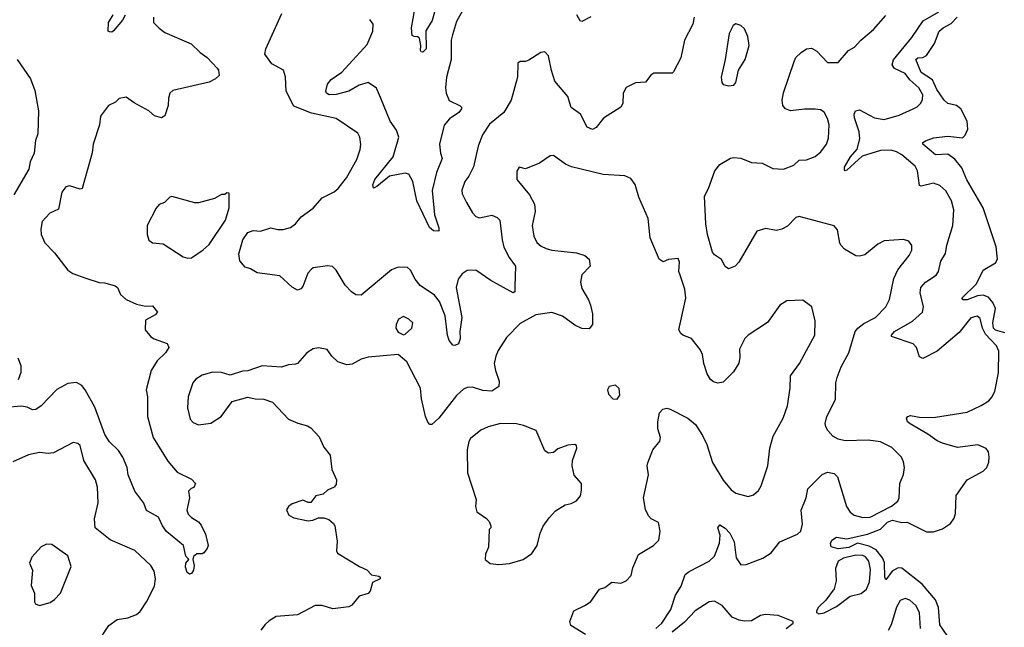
# Model space of a CAD drawing. Extents: x 2133461 to 2293071, y 753526 to 916327.
# Tile 387 of 459: x 2265993 to 2271565, y 857311 to 860750. Entities that reach past the tile are written whole.
import ezdxf

# ---------------------------------------------------------------- set-up
doc = ezdxf.new("R2010")
doc.units = 0

msp = doc.modelspace()

# ---------------------------------------------------------------- linework, layer by layer
at = {"layer": '0CON10XD'}
for points in [[(2268357.7, 860852.3), (2268327.1, 860745), (2268292.5, 860687.5), (2268294, 860585), (2268275, 860566.2), (2268265, 860567.5), (2268261.2, 860575), (2268264.2, 860605), (2268255.6, 860645.6), (2268245, 860654), (2268225, 860654.3), (2268215, 860661.2), (2268210.5, 860705), (2268238.4, 860865)], [(2268517.1, 860835), (2268465, 860740), (2268441.8, 860665), (2268435.5, 860635), (2268435.3, 860524.7), (2268408.8, 860425), (2268403.8, 860365), (2268407.3, 860335), (2268423.8, 860293.8), (2268485, 860262.5), (2268494, 860255), (2268494.2, 860245), (2268477.5, 860225), (2268425, 860189.6), (2268395, 860152.5), (2268368.3, 860045), (2268375.2, 859995.2)], [(2266751.1, 860765), (2266751.4, 860735), (2266781.7, 860701.7), (2266815, 860677.5), (2266962.8, 860612.8), (2267013.8, 860565), (2267055, 860536), (2267111.2, 860475), (2267118.8, 860465), (2267121.2, 860435), (2267101.2, 860415), (2267065, 860396.9), (2266860.2, 860349.8), (2266843.1, 860335), (2266834.5, 860305.5), (2266833.1, 860265), (2266814, 860206), (2266795.9, 860194.1), (2266756.8, 860206.8), (2266723.8, 860235), (2266640.3, 860280.3), (2266595, 860312), (2266556.7, 860305), (2266535.7, 860284.3), (2266496.2, 860265), (2266450.8, 860205), (2266445.5, 860154.5), (2266409.2, 860045), (2266404.2, 859995.8), (2266346.7, 859795), (2266335, 859791.2), (2266275, 859809.2), (2266255, 859804.2), (2266232.5, 859775), (2266212.3, 859677.7), (2266163.3, 859655), (2266121.1, 859608.9), (2266112.5, 859565), (2266115.5, 859535), (2266135, 859486.9), (2266189.9, 859429.9), (2266265, 859332.5), (2266294.5, 859314.5), (2266366.8, 859286.8), (2266442.4, 859262.4), (2266475, 859260), (2266533.9, 859243.9), (2266546.7, 859235), (2266563.8, 859195), (2266595, 859167.1), (2266655, 859140), (2266705, 859128.8), (2266745, 859130), (2266772.5, 859095), (2266760.7, 859079.3), (2266705, 859050), (2266703.3, 858995), (2266736.1, 858956.1), (2266755, 858943.3), (2266828.3, 858918.3), (2266836.7, 858895), (2266818.8, 858865), (2266770.9, 858819.1), (2266737.8, 858765), (2266709.2, 858655), (2266716.2, 858615), (2266717.5, 858505), (2266748.1, 858385), (2266831.3, 858251.3), (2266885, 858190), (2266965, 858150), (2266987.5, 858125), (2266978.3, 858101.7), (2266963, 858097), (2266948.3, 858081.7), (2266953.3, 858045), (2266940, 857975), (2266947.5, 857952.5), (2266965, 857932), (2267005, 857908.8), (2267019.7, 857889.7), (2267045, 857837.5), (2267060, 857775), (2267053.6, 857756.4), (2267035, 857733.3), (2267025, 857727.5), (2266995, 857727.5), (2266977.5, 857712.5), (2266972.5, 857695), (2266980.5, 857660.5), (2266976.9, 857635), (2266965, 857616.2), (2266955, 857612), (2266941.2, 857621.2), (2266931.7, 857651.7), (2266933.3, 857675), (2266950, 857695), (2266933.6, 857713.6), (2266921.2, 857775), (2266824.1, 857854.1), (2266802, 857885), (2266778.8, 857935), (2266711.7, 857971.7), (2266695, 858013.3), (2266645, 858082.5), (2266607.1, 858175), (2266601.5, 858215), (2266577.8, 858275), (2266552.7, 858312.7), (2266501.7, 858361.7), (2266475, 858403.1), (2266418, 858558), (2266364.6, 858655), (2266345, 858679.5), (2266315, 858696.2), (2266265, 858690.9), (2266203.5, 858656.5), (2266115, 858564), (2266085, 858543.8), (2266065, 858542), (2266035, 858557.1), (2266002.7, 858562.7), (2265915, 858555.8)], [(2266590.5, 860775), (2266575, 860748), (2266525, 860686.7), (2266515, 860680), (2266500.7, 860680.7), (2266493.3, 860685), (2266496.2, 860735), (2266522.3, 860777.7)], [(2269809.5, 860765), (2269801.8, 860725), (2269754.6, 860635), (2269735.5, 860535), (2269693.8, 860455), (2269685, 860448), (2269581.7, 860448.3), (2269564.5, 860435.5), (2269535, 860396.7), (2269477.3, 860392.7), (2269425, 860366.7), (2269408.8, 860335), (2269406, 860275), (2269394.3, 860255.7), (2269296.9, 860193.1), (2269255, 860140), (2269235, 860128), (2269205, 860142), (2269166.2, 860216.2), (2269113.7, 860253.7), (2269094.4, 860315), (2269022.2, 860402.2), (2269002.5, 860462.5), (2268985.8, 860545.8), (2268965, 860568.8), (2268942.5, 860565), (2268875, 860522), (2268855, 860514), (2268825, 860513.3), (2268812.5, 860505), (2268810, 860425), (2268773.8, 860295), (2268732.7, 860225), (2268651.9, 860158.1), (2268611.7, 860098.3), (2268588.1, 860035), (2268562.1, 859917.9), (2268535.5, 859864.5), (2268512.5, 859835), (2268496, 859785), (2268498, 859765), (2268522, 859715), (2268555, 859656.7), (2268575, 859636.2), (2268595, 859628), (2268665, 859644.4), (2268695, 859631.4), (2268710.6, 859615), (2268722.7, 859505), (2268733.3, 859463.3), (2268763.3, 859405), (2268799.5, 859355), (2268795, 859240), (2268795, 859210), (2268785, 859203.8), (2268660, 859275), (2268575, 859331.9), (2268525, 859331.1), (2268498.1, 859311.9), (2268475, 859282), (2268464.1, 859235), (2268495.5, 859065), (2268484.5, 858985), (2268486.6, 858943.4), (2268476.2, 858915), (2268455, 858906.7), (2268445, 858907.5), (2268424.2, 858934.2), (2268414.6, 858964.6), (2268401.6, 859075), (2268369.3, 859155), (2268340.3, 859190.3), (2268260.4, 859245), (2268231.3, 859281.3), (2268205, 859332.5), (2268188, 859348), (2268135, 859349.6), (2268097.5, 859335), (2267925, 859190.8), (2267895, 859192.5), (2267870.7, 859210.7), (2267835, 859246.9), (2267785, 859332), (2267763.2, 859353.2), (2267735, 859356.9), (2267655, 859345.6), (2267645, 859339.2), (2267624.2, 859315), (2267595, 859240), (2267585, 859226.7), (2267565, 859218.8), (2267535, 859236.2), (2267465, 859300.8), (2267337, 859317), (2267299.5, 859339.5), (2267269.3, 859349.3), (2267240, 859385), (2267234.2, 859424.2), (2267255.7, 859504.3), (2267285, 859546.2), (2267315, 859556.2), (2267355.9, 859554.1), (2267415, 859572), (2267455, 859562.2), (2267485, 859562.5), (2267525, 859574.5), (2267555, 859594.5), (2267586.4, 859635), (2267655, 859683.1), (2267705, 859741.5), (2267773.8, 859776.2), (2267794.8, 859795.2), (2267841.9, 859855), (2267901, 859959), (2267920.9, 860015), (2267923.3, 860043.3), (2267918.6, 860085), (2267907.4, 860107.4), (2267785, 860190.5), (2267645, 860221.1), (2267545, 860260), (2267501.5, 860345), (2267496.9, 860426.9), (2267486.7, 860465), (2267420.9, 860500.9), (2267380, 860555), (2267386, 860585), (2267476.5, 860785)], [(2268375.2, 859995.2), (2268384.6, 859965), (2268351.3, 859885), (2268326.6, 859783.4), (2268341.1, 859645), (2268365, 859572.5), (2268365, 859553.3), (2268335, 859554.3), (2268311.5, 859575), (2268240.4, 859725), (2268218.1, 859835), (2268195, 859876), (2268175, 859881.9), (2268085.4, 859864.6), (2268015, 859805.8), (2267995, 859797.5), (2267990.8, 859815), (2268002.2, 859845), (2268106.7, 859975), (2268139.2, 860085), (2268125.8, 860125), (2268090.5, 860175), (2268035, 860310), (2268012.4, 860362.4), (2267965, 860395.7), (2267915, 860380), (2267855, 860345.6), (2267785, 860326.4), (2267745.5, 860325.5), (2267728.8, 860335), (2267726.2, 860345), (2267736, 860385), (2267755, 860412), (2267816.1, 860453.9), (2267959.8, 860610.2), (2267992.5, 860685), (2267994, 860725), (2267975, 860751.2)], [(2269225, 860765.6), (2269175, 860740), (2269165, 860743.3), (2269146.9, 860776.9)], [(2269593.3, 857305), (2269628, 857335), (2269677.2, 857412.8), (2269705, 857493.3), (2269735.7, 857545), (2269759.6, 857610.4), (2269782.1, 857627.9), (2269894.4, 857685.6), (2269925.6, 857714.4), (2269952.6, 857787.4), (2269957, 857833), (2269944.5, 857875), (2269955, 857891.2), (2269985, 857872.5), (2270011.9, 857845), (2270036.4, 857795), (2270047.5, 857705), (2270075, 857665.6), (2270105, 857667.3), (2270198, 857702), (2270245, 857732.5), (2270295.3, 857794.7), (2270395, 857839.2), (2270414, 857855), (2270423.1, 857895), (2270415.4, 857975), (2270443.3, 858045), (2270454.2, 858095), (2270535, 858176), (2270565, 858190), (2270602.7, 858182.7), (2270622.1, 858162.1), (2270671.8, 857995), (2270692, 857962), (2270715, 857945.5), (2270765, 857932.5), (2270806.7, 857935), (2270926.7, 857996.7), (2270962.5, 858025), (2270970, 858045), (2270974.2, 858125), (2270994.2, 858175.8), (2271000, 858215), (2270995, 858247.5), (2270982.5, 858275), (2270929.1, 858329.1), (2270865, 858360.6), (2270795, 858370), (2270665, 858367.5), (2270625, 858376.5), (2270594, 858394), (2270565.7, 858425), (2270554.3, 858445), (2270551.4, 858465), (2270560, 858505), (2270609.1, 858600.9), (2270612.2, 858695), (2270620, 858725), (2270642.5, 858785), (2270685.6, 858865.6), (2270721.2, 858985), (2270735.8, 859004.2), (2270770.1, 859029.9), (2270835.6, 859065), (2270895.6, 859125), (2270915, 859166.7), (2270940.4, 859285), (2270963.5, 859335), (2271027.1, 859415), (2271042.5, 859445), (2271041.7, 859471.7), (2271025, 859496.2), (2270995, 859505.8), (2270885, 859498.6), (2270849.3, 859480.7), (2270775, 859420), (2270745, 859411.4), (2270725, 859414.2), (2270661.3, 859451.3), (2270641.3, 859471.3), (2270633.9, 859486.1), (2270621.7, 859561.7), (2270603, 859583), (2270405, 859636.7), (2270385, 859630), (2270337.8, 859582.2), (2270306.7, 859565), (2270275, 859557.1), (2270215, 859567.5), (2270165, 859553.8), (2270062.3, 859377.7), (2270042.5, 859355), (2270005, 859340), (2269985, 859353.3), (2269965, 859393.8), (2269925, 859419.2), (2269913.3, 859435), (2269885, 859533.8), (2269875.3, 859595), (2269868.8, 859751.2), (2269891.9, 859795), (2269927.8, 859895), (2269955, 859931.4), (2270015, 859966), (2270035, 859970), (2270075, 859966), (2270135, 859942), (2270195, 859938), (2270255, 859908), (2270315, 859903.5), (2270373.7, 859926.3), (2270405, 859954.4), (2270445, 859956.5), (2270495, 859975.6), (2270527.7, 860002.3), (2270558.1, 860045), (2270569.4, 860080.6), (2270573.3, 860155), (2270565, 860190.8), (2270545, 860226.7), (2270525, 860239.6), (2270495, 860243.1), (2270435, 860244.5), (2270354.5, 860234.5), (2270326.4, 860246.4), (2270311.9, 860265), (2270307.5, 860295), (2270315, 860336.7), (2270375.5, 860514.5), (2270385, 860536.2), (2270416.2, 860565), (2270445, 860586), (2270475, 860589.2), (2270505, 860572.5), (2270565, 860507.5), (2270625, 860508.8), (2270683.8, 860575), (2270716.7, 860595), (2270753.8, 860635), (2270825, 860694.2), (2270895, 860774.2)], [(2271241.5, 857265), (2271200.8, 857325), (2271193.5, 857423.5), (2271176.7, 857466.7), (2271101.1, 857555), (2270985.9, 857645.9), (2270965, 857647.8), (2270930.2, 857629.8), (2270895, 857580), (2270889.4, 857595), (2270888.1, 857678.1), (2270875.7, 857705), (2270839.5, 857749.5), (2270800.7, 857770.7), (2270735, 857788), (2270685, 857762.5), (2270625, 857755.3), (2270586, 857766), (2270582, 857785), (2270590, 857805), (2270615, 857822.2), (2270675, 857811.2), (2270790.9, 857839.1), (2270865, 857865.9), (2270905, 857907), (2270932.4, 857917.6), (2270985, 857905.1), (2271015, 857905.7), (2271125, 857852.1), (2271165, 857852.4), (2271215, 857867.8), (2271261.5, 857898.5), (2271281.8, 857928.2), (2271289.5, 857955), (2271292.1, 858057.9), (2271355.8, 858145), (2271446, 858195), (2271465.8, 858215), (2271477.5, 858245), (2271480, 858275), (2271476, 858305), (2271463.2, 858323.2), (2271415, 858343.1), (2271300.7, 858329.3), (2271215, 858353.2), (2271185, 858366.2), (2271132.9, 858405), (2271032.4, 858462.4), (2271018, 858475), (2271012, 858495), (2271018.8, 858505), (2271035, 858510.6), (2271095, 858498), (2271175, 858500.4), (2271355, 858529.2), (2271435, 858566.5), (2271476.9, 858593.1), (2271495, 858614), (2271511.1, 858645), (2271532.4, 858752.4), (2271533.5, 858875), (2271521.1, 858905), (2271459.6, 858969.6), (2271441.7, 859005), (2271428.8, 859058.8), (2271411.7, 859071.7), (2271375, 859062.5), (2271310.4, 858979.6), (2271185.5, 858875), (2271105, 858831.9), (2271085, 858841.2), (2271068.6, 858895), (2271050, 858915), (2270926.7, 858956.7), (2270926.2, 858965), (2270944.3, 858985), (2271045, 859044.5), (2271102.2, 859095), (2271108.8, 859125), (2271088.5, 859205), (2271092.9, 859235), (2271119.2, 859265), (2271180, 859305), (2271192, 859325), (2271205.7, 859384.3), (2271232.4, 859427.6), (2271240, 859475), (2271273.5, 859585), (2271279.4, 859675), (2271265.7, 859725), (2271235, 859782), (2271200.9, 859810.9), (2271165.4, 859825.4), (2271095, 859808.6), (2271085, 859812), (2271074.4, 859895), (2271060.5, 859920.5), (2270984.4, 859985), (2270955, 860003.1), (2270925, 860010.9), (2270865, 860010.6), (2270761.7, 859978.3), (2270675, 859898.8), (2270665, 859894), (2270660, 859900), (2270660.8, 859915), (2270694.4, 859975), (2270731.9, 860018.1), (2270748, 860075), (2270744.7, 860115), (2270717.1, 860195), (2270715.7, 860215), (2270723.3, 860235), (2270745, 860240), (2270830.8, 860195), (2270885, 860184.7), (2270969.9, 860210.1), (2271050, 860245), (2271073, 860257), (2271092.7, 860277.3), (2271102.3, 860297.7), (2271104.2, 860325), (2271081.9, 860365), (2271030.7, 860410.7), (2271005, 860445.6), (2270944.1, 860474.1), (2270930, 860495), (2270937.4, 860522.6), (2271041.2, 860648.8), (2271106.6, 860743.4), (2271195.5, 860794.5)], [(2271567.7, 858977.7), (2271515, 858992.8), (2271504.5, 859005), (2271500.6, 859035), (2271515.6, 859115), (2271500.5, 859150.5), (2271475, 859180.6), (2271445, 859191.7), (2271413.3, 859186.7), (2271355, 859164.1), (2271332.5, 859165), (2271324.2, 859174.2), (2271408.2, 859255), (2271445, 859333.5), (2271514.5, 859375), (2271526.1, 859395), (2271520, 859465), (2271444.8, 859685), (2271353.2, 859843.2), (2271325, 859911.2), (2271285, 859961.2), (2271245, 859988.6), (2271175, 859986.2), (2271104.2, 860045.8), (2271104, 860055), (2271120, 860065), (2271165, 860081.2), (2271245, 860090.6), (2271327.7, 860082.3), (2271342.8, 860097.2), (2271358.9, 860131.1), (2271354.6, 860175.4), (2271320, 860245), (2271295, 860264), (2271245.4, 860275.4), (2271224.3, 860294.3), (2271182.6, 860355), (2271159.1, 860409.1), (2271095, 860451.9), (2271064, 860525), (2271075, 860533.8), (2271105, 860536.1), (2271125, 860548.4), (2271169.4, 860615), (2271196.2, 860685), (2271218.5, 860705), (2271265, 860728.2), (2271297.8, 860765)], [(2270005, 860376), (2270035, 860380), (2270045.8, 860394.2), (2270060.8, 860465), (2270099.4, 860525), (2270120.5, 860605), (2270113.3, 860655), (2270095, 860698.8), (2270075, 860718), (2270045, 860726.2), (2270031.7, 860718.3), (2270007.7, 860672.3), (2269986, 860525), (2269962, 860425), (2269966.2, 860395), (2269975, 860383.8), (2270005, 860376)], [(2265979.5, 860525), (2266054.4, 860415), (2266078.7, 860348.7), (2266099.6, 860235), (2266095.7, 860104.3), (2266082.9, 860067.1), (2266074.4, 859995), (2266052, 859945), (2266044.2, 859905), (2265960.2, 859759.8)], [(2270445, 858878), (2270493.3, 858965), (2270494.3, 859045), (2270475.9, 859125.9), (2270425, 859163.3), (2270335, 859158.6), (2270295, 859134), (2270225, 859036.2), (2270115, 858964.2), (2270097.5, 858945), (2270067.1, 858885), (2270069.1, 858839.1), (2270063.2, 858806.8), (2270033.2, 858756.8), (2269975, 858699.2), (2269945, 858692.5), (2269920.3, 858700.3), (2269903.2, 858713.2), (2269884.2, 858745), (2269864.5, 858804.5), (2269857.5, 858855), (2269845, 858883.3), (2269795.7, 858945.7), (2269746.7, 858965), (2269733.8, 858975), (2269724.2, 858994.2), (2269762.5, 859175), (2269757.5, 859225), (2269731.2, 859305), (2269723.3, 859325), (2269727.7, 859377.7), (2269719.3, 859399.3), (2269665, 859392.5), (2269635, 859380), (2269612.5, 859395), (2269560.5, 859515), (2269549.4, 859625), (2269497.8, 859745), (2269476.8, 859816.8), (2269450.9, 859850.9), (2269417.3, 859867.3), (2269295, 859874.5), (2269116.9, 859916.9), (2269082.2, 859932.2), (2269015, 859981.2), (2268995, 859978.8), (2268935, 859938.6), (2268855, 859906.7), (2268820, 859915), (2268807, 859893), (2268807.5, 859845), (2268878.7, 859758.7), (2268906.6, 859706.6), (2268910, 859665), (2268893.6, 859585), (2268902.3, 859525), (2268920.1, 859490.1), (2268945, 859468.2), (2268972, 859455), (2269005, 859445.4), (2269145, 859430.5), (2269191.2, 859415), (2269215.8, 859395), (2269221.2, 859355), (2269175, 859306.2), (2269166.9, 859265), (2269175, 859228.8), (2269212.9, 859165), (2269223.8, 859135), (2269234.6, 859084.6), (2269234.2, 859025), (2269215, 859000), (2269175, 859003.3), (2269135, 859020.5), (2269065, 859071.5), (2269005, 859092.2), (2268915, 859080), (2268825, 859030.5), (2268748.7, 858951.3), (2268701.7, 858878.3), (2268687.5, 858845), (2268679.2, 858805), (2268686, 858765), (2268707.5, 858705), (2268704.2, 858675), (2268665, 858647.8), (2268615, 858651.5), (2268555, 858671.1), (2268525, 858668.9), (2268505, 858660), (2268465, 858623.3), (2268365, 858495.6), (2268325, 858458.8), (2268315, 858460), (2268302.7, 858472.7), (2268289.2, 858505), (2268266.9, 858605), (2268261.4, 858665), (2268183.6, 858813.6), (2268135, 858856.2), (2267965, 858841.1), (2267925, 858828.1), (2267875, 858800), (2267845, 858796.7), (2267793.2, 858813.2), (2267758.8, 858845), (2267734.1, 858884.1), (2267685, 858893.8), (2267655, 858888), (2267618.8, 858865), (2267566, 858805), (2267555, 858800), (2267515, 858797.1), (2267474.1, 858784.1), (2267365, 858790.8), (2267285, 858763.8), (2267255, 858761.2), (2267185, 858738), (2267135, 858752.5), (2267085, 858754.4), (2267025, 858738.6), (2266990, 858715), (2266972.5, 858695), (2266946.9, 858615), (2266943, 858553), (2266958.8, 858488.8), (2266975, 858470), (2267005, 858457.5), (2267075, 858465.8), (2267134, 858505), (2267195, 858588.8), (2267285, 858613.8), (2267325, 858604.3), (2267375, 858602.5), (2267423.3, 858585), (2267515, 858489.2), (2267566.8, 858466.8), (2267621.9, 858451.9), (2267640.3, 858440.3), (2267688.8, 858388.8), (2267715, 858330), (2267750, 858285), (2267760, 858205), (2267786.2, 858145), (2267785, 858120), (2267772.5, 858105), (2267735, 858086.7), (2267710, 858065), (2267670, 858055), (2267641.7, 858018.3), (2267625, 858017.5), (2267595, 858030), (2267535, 858010), (2267513.8, 857995), (2267503, 857977), (2267515.8, 857945.8), (2267545, 857930), (2267625, 857914.3), (2267652.3, 857917.7), (2267685, 857931.2), (2267715, 857931.2), (2267742.3, 857922.3), (2267769.5, 857899.5), (2267776.7, 857885), (2267789.7, 857799.7), (2267785.8, 857745), (2267790.9, 857730.9), (2267915.8, 857655.8), (2267957.3, 857637.3), (2267985, 857607.5), (2268025, 857600), (2268032.5, 857595), (2268032.5, 857585), (2267990, 857565), (2267977.5, 857515), (2267965, 857502.5), (2267915, 857487.5), (2267873, 857437), (2267855, 857427.5), (2267765, 857416.7), (2267705, 857435.6), (2267665.5, 857434.5), (2267565, 857381.3), (2267445, 857372.2), (2267405, 857347.8), (2267383.3, 857326.7), (2267357.1, 857295)], [(2266945, 859400.9), (2266965, 859402.9), (2267032.2, 859447.8), (2267065, 859477.5), (2267157.5, 859615), (2267178.1, 859685), (2267178.3, 859768.3), (2267165, 859770), (2267155, 859760), (2267135, 859760), (2267095, 859737.5), (2267005, 859713.3), (2266985, 859713.3), (2266855, 859750), (2266843.6, 859746.4), (2266812.5, 859715), (2266782.5, 859705), (2266765.8, 859684.2), (2266714.2, 859585), (2266714.1, 859534.1), (2266725, 859502.5), (2266745, 859486.7), (2266805, 859481.4), (2266918.8, 859408.8), (2266945, 859400.9)], [(2268165, 858966.7), (2268175, 858970), (2268212.5, 859005), (2268217.5, 859035), (2268196.1, 859056.1), (2268165, 859070), (2268137.5, 859055), (2268123.3, 859025), (2268122.5, 859005), (2268135, 858982.5), (2268165, 858966.7)], [(2269195, 857270), (2269112.3, 857322.3), (2269106.7, 857345), (2269128.8, 857405), (2269195, 857435.8), (2269225, 857457.5), (2269275, 857527.5), (2269305, 857536.2), (2269345, 857566.7), (2269395, 857561.2), (2269425, 857574), (2269454.3, 857605), (2269462.6, 857647.4), (2269495, 857724), (2269580, 857775), (2269610, 857805), (2269618, 857855), (2269607.5, 857905), (2269565.9, 857925.9), (2269551.7, 857941.7), (2269535, 857977.5), (2269523.5, 858045), (2269552.5, 858175), (2269544.2, 858225), (2269547.3, 858242.7), (2269576.2, 858315), (2269616.7, 858365), (2269618.8, 858385), (2269603.9, 858433.9), (2269603.8, 858475), (2269613.3, 858525), (2269632.5, 858545), (2269655, 858551.2), (2269675, 858545.8), (2269775, 858494.2), (2269818.6, 858458.6), (2269857.8, 858397.8), (2269882.5, 858345), (2269914, 858244), (2269973.8, 858143.8), (2270020.2, 858090.2), (2270045, 858070.8), (2270115, 858052), (2270145, 858061.2), (2270175, 858086.2), (2270188.7, 858111.3), (2270227.5, 858225), (2270237.5, 858325), (2270256.6, 858393.4), (2270314.4, 858495), (2270338.6, 858565), (2270353.1, 858665), (2270355.7, 858735), (2270406.9, 858805), (2270445, 858878)], [(2265986.2, 858713.8), (2266001.8, 858755), (2266001.4, 858791.4), (2265985.6, 858835)], [(2269375, 858602.5), (2269390, 858625), (2269385, 858662.5), (2269365, 858682.5), (2269330, 858675), (2269320, 858655), (2269325, 858630), (2269350, 858605), (2269375, 858602.5)], [(2268705, 857666.2), (2268765, 857672.9), (2268842.5, 857695), (2268891.7, 857728.3), (2268922, 857775), (2268938.1, 857845), (2268955, 857883.8), (2268988.7, 857931.3), (2269025, 857970), (2269080, 858005), (2269115, 858012.5), (2269145, 858027.5), (2269166.7, 858055), (2269173.3, 858085), (2269172.5, 858125), (2269131.7, 858171.7), (2269118.8, 858225), (2269121.2, 858255), (2269146.7, 858325), (2269145, 858340), (2269135, 858346.7), (2269095, 858342.5), (2269039.3, 858320.7), (2269015, 858300), (2268985, 858296.7), (2268965, 858310), (2268916.2, 858425), (2268845, 858454.2), (2268805, 858463.1), (2268715, 858465.7), (2268643.6, 858446.4), (2268602.4, 858427.6), (2268545, 858380), (2268535, 858362.5), (2268525.6, 858315), (2268528.1, 858185), (2268576.7, 858035), (2268572.5, 857995), (2268580, 857965), (2268635, 857927.5), (2268650.7, 857910.7), (2268660, 857885), (2268660, 857875), (2268650, 857865), (2268646.7, 857765), (2268628.8, 857725), (2268627.5, 857695), (2268655, 857673.3), (2268705, 857666.2)], [(2266435, 857228.1), (2266497.8, 857322.2), (2266545, 857356), (2266604.4, 857365.6), (2266655, 857382.9), (2266675, 857400.8), (2266711.8, 857455), (2266756.9, 857545), (2266761.3, 857585), (2266755, 857628.8), (2266735, 857661.8), (2266645, 857746.9), (2266505, 857806.2), (2266420, 857875), (2266416.7, 857925), (2266437.8, 858015), (2266434.5, 858104.5), (2266421.9, 858145), (2266356.9, 858255), (2266335, 858340), (2266321.7, 858351.7), (2266295, 858357.5), (2266185, 858298.9), (2266155, 858294.5), (2266105, 858300), (2266042.4, 858287.6), (2265955, 858248.6)], [(2266105, 857433.8), (2266165, 857452), (2266190.9, 857469.1), (2266224, 857505), (2266283.8, 857655), (2266265, 857716.2), (2266175, 857780), (2266145, 857781.2), (2266115, 857766.7), (2266061.2, 857708.8), (2266048.8, 857675), (2266066.2, 857635), (2266057.7, 857547.7), (2266076.7, 857505), (2266076.7, 857455), (2266083.6, 857443.6), (2266105, 857433.8)], [(2270515, 857387.5), (2270545, 857393.8), (2270615, 857428.8), (2270692.6, 857487.4), (2270755, 857503.3), (2270785, 857527.1), (2270802, 857568), (2270808.2, 857638.2), (2270798, 857685), (2270779.4, 857709.4), (2270765, 857716.9), (2270725, 857719), (2270655, 857702), (2270625.4, 857685), (2270610.4, 857645), (2270613.5, 857575), (2270601.7, 857528.3), (2270555.8, 857464.2), (2270513.3, 857425), (2270502.5, 857405), (2270502.5, 857395), (2270515, 857387.5)], [(2271091.2, 857305), (2271085.8, 857395), (2271065, 857434.6), (2271031.5, 857465), (2271005, 857474), (2270975, 857463.3), (2270955, 857426), (2270924.1, 857325), (2270907.7, 857292.3)], [(2270330, 857305), (2270370, 857335), (2270370, 857345), (2270285, 857377.5), (2270214.4, 857384.4), (2270185, 857378.9), (2270135, 857348.6), (2270095.6, 857345.6), (2270065, 857351.9), (2270025, 857369.2), (2269969.4, 857435), (2269925, 857459.2), (2269895, 857454.6), (2269815, 857404.6), (2269755, 857340.9), (2269685, 857284.4)]]:
    msp.add_lwpolyline(points, dxfattribs=at)

doc.saveas('drawing.dxf')
